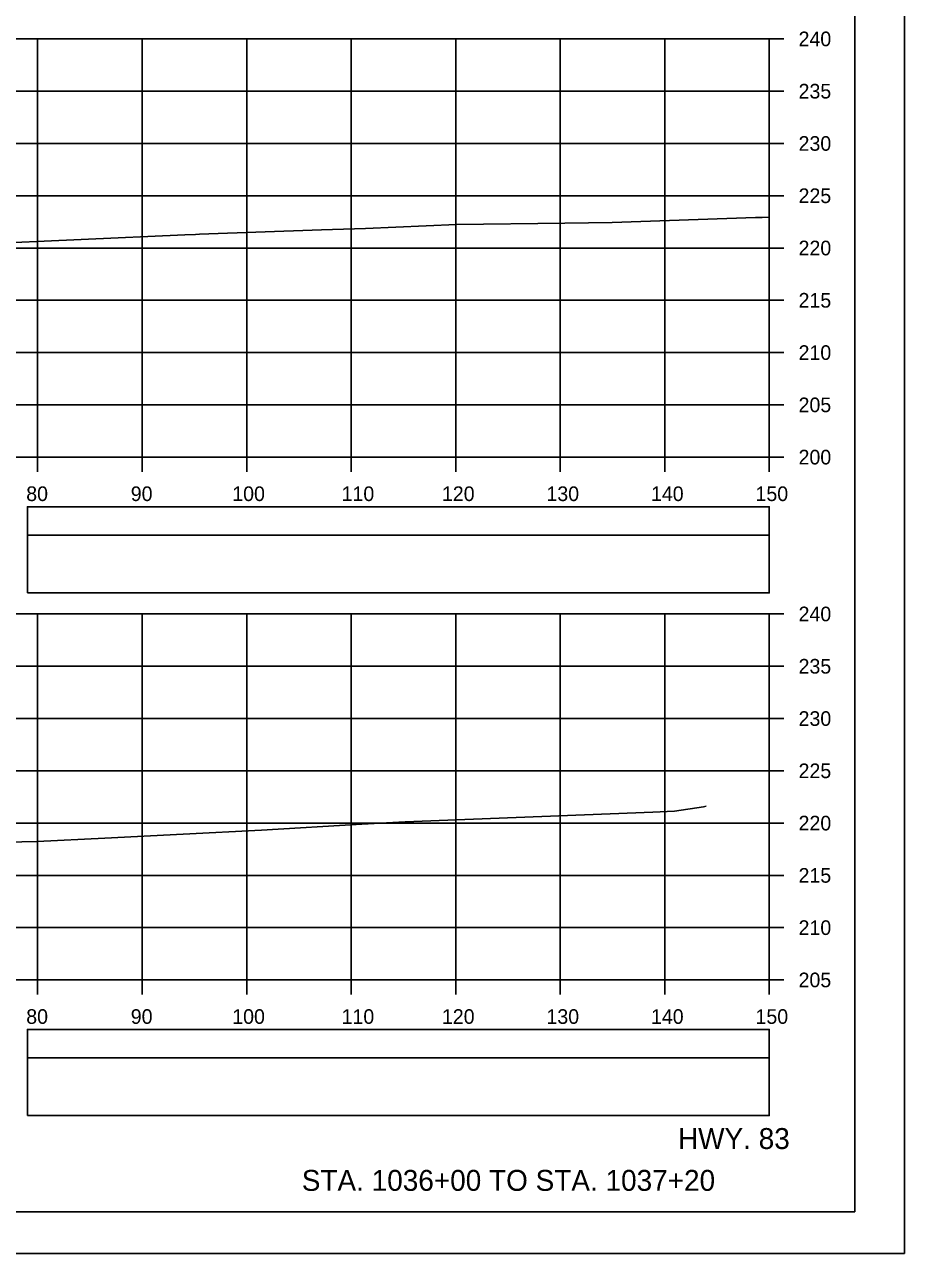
# Model space of a CAD drawing. Extents: x 1386544 to 1388153, y 379785 to 390999.
# Drawn here: x 1387438.4 to 1387522.6, y 386305.5 to 386423 of the extents above; entities that cross this region are included whole.
import ezdxf

# ---------------------------------------------------------------- set-up
doc = ezdxf.new("R2010")
doc.units = 0
for name, color, linetype in [('R_Axis', 7, 'Continuous'), ('R_Axis Annot', 7, 'Continuous'), ('R_Border', 7, 'Continuous'), ('R_Draft', 7, 'Continuous'), ('R_Exist Surface', 7, 'Continuous'), ('R_Grid', 7, 'Continuous'), ('R_No Plot', 7, 'Continuous')]:
    doc.layers.add(name, color=color, linetype=linetype)

msp = doc.modelspace()

# ---------------------------------------------------------------- linework, layer by layer
at = {"layer": 'R_Axis'}
for p, q in [((1387509.68, 386381.66), (1387509.68, 386421.66)), ((1387511.08, 386421.66), (1387509.68, 386421.66)), ((1387511.08, 386416.66), (1387509.68, 386416.66)), ((1387511.08, 386411.66), (1387509.68, 386411.66)), ((1387511.08, 386406.66), (1387509.68, 386406.66)), ((1387511.08, 386401.66), (1387509.68, 386401.66)), ((1387511.08, 386396.66), (1387509.68, 386396.66)), ((1387511.08, 386391.66), (1387509.68, 386391.66)), ((1387511.08, 386386.66), (1387509.68, 386386.66)), ((1387209.68, 386381.66), (1387509.68, 386381.66)), ((1387439.68, 386380.26), (1387439.68, 386381.66)), ((1387449.68, 386380.26), (1387449.68, 386381.66)), ((1387459.68, 386380.26), (1387459.68, 386381.66)), ((1387469.68, 386380.26), (1387469.68, 386381.66)), ((1387479.68, 386380.26), (1387479.68, 386381.66)), ((1387489.68, 386380.26), (1387489.68, 386381.66)), ((1387499.68, 386380.26), (1387499.68, 386381.66)), ((1387509.68, 386380.26), (1387509.68, 386381.66)), ((1387511.08, 386381.66), (1387509.68, 386381.66)), ((1387509.68, 386331.66), (1387509.68, 386366.66)), ((1387511.08, 386366.66), (1387509.68, 386366.66)), ((1387511.08, 386361.66), (1387509.68, 386361.66)), ((1387511.08, 386356.66), (1387509.68, 386356.66)), ((1387511.08, 386351.66), (1387509.68, 386351.66)), ((1387511.08, 386346.66), (1387509.68, 386346.66)), ((1387511.08, 386341.66), (1387509.68, 386341.66)), ((1387511.08, 386336.66), (1387509.68, 386336.66)), ((1387209.68, 386331.66), (1387509.68, 386331.66)), ((1387439.68, 386330.26), (1387439.68, 386331.66)), ((1387449.68, 386330.26), (1387449.68, 386331.66)), ((1387459.68, 386330.26), (1387459.68, 386331.66)), ((1387469.68, 386330.26), (1387469.68, 386331.66)), ((1387479.68, 386330.26), (1387479.68, 386331.66)), ((1387489.68, 386330.26), (1387489.68, 386331.66)), ((1387499.68, 386330.26), (1387499.68, 386331.66)), ((1387509.68, 386330.26), (1387509.68, 386331.66)), ((1387511.08, 386331.66), (1387509.68, 386331.66))]:
    msp.add_line(p, q, dxfattribs=at)
at = {"layer": 'R_Axis Annot'}
for points in [[(1387438.7, 386374.21), (1387509.68, 386374.21), (1387509.68, 386376.92), (1387438.7, 386376.92)], [(1387438.7, 386368.68), (1387509.68, 386368.68), (1387509.68, 386374.21), (1387438.7, 386374.21)], [(1387438.7, 386324.21), (1387509.68, 386324.21), (1387509.68, 386326.92), (1387438.7, 386326.92)], [(1387438.7, 386318.68), (1387509.68, 386318.68), (1387509.68, 386324.21), (1387438.7, 386324.21)]]:
    msp.add_lwpolyline(points, close=True, dxfattribs=at)
at = {"layer": 'R_Border'}
for q in [(1387517.86, 386514.95), (1387201.68, 386309.49)]:
    msp.add_line((1387517.86, 386309.49), q, dxfattribs=at)
at = {"layer": 'R_Exist Surface'}
for points in [[(1387433.88, 386402.02), (1387453.75, 386402.91), (1387454.78, 386402.95), (1387455.17, 386402.97), (1387466.85, 386403.4), (1387471.05, 386403.53), (1387479.75, 386403.91), (1387490.11, 386404.03), (1387494.64, 386404.09), (1387508.37, 386404.57), (1387509.01, 386404.59), (1387509.68, 386404.62)], [(1387424.85, 386344.59), (1387439.63, 386344.91), (1387446.1, 386345.22), (1387461.11, 386345.99), (1387470.69, 386346.55), (1387474.83, 386346.79), (1387498.53, 386347.72), (1387500.62, 386347.81), (1387503.37, 386348.23), (1387503.63, 386348.27)]]:
    msp.add_lwpolyline(points, dxfattribs=at)
at = {"layer": 'R_Grid'}
for p, q in [((1387209.68, 386421.66), (1387509.68, 386421.66)), ((1387439.68, 386381.66), (1387439.68, 386421.66)), ((1387449.68, 386381.66), (1387449.68, 386421.66)), ((1387459.68, 386381.66), (1387459.68, 386421.66)), ((1387469.68, 386381.66), (1387469.68, 386421.66)), ((1387479.68, 386381.66), (1387479.68, 386421.66)), ((1387489.68, 386381.66), (1387489.68, 386421.66)), ((1387499.68, 386381.66), (1387499.68, 386421.66)), ((1387509.68, 386381.66), (1387509.68, 386421.66)), ((1387209.68, 386416.66), (1387509.68, 386416.66)), ((1387209.68, 386411.66), (1387509.68, 386411.66)), ((1387209.68, 386406.66), (1387509.68, 386406.66)), ((1387209.68, 386401.66), (1387509.68, 386401.66)), ((1387209.68, 386396.66), (1387509.68, 386396.66)), ((1387209.68, 386391.66), (1387509.68, 386391.66)), ((1387209.68, 386386.66), (1387509.68, 386386.66)), ((1387209.68, 386381.66), (1387509.68, 386381.66)), ((1387209.68, 386366.66), (1387509.68, 386366.66)), ((1387439.68, 386331.66), (1387439.68, 386366.66)), ((1387449.68, 386331.66), (1387449.68, 386366.66)), ((1387459.68, 386331.66), (1387459.68, 386366.66)), ((1387469.68, 386331.66), (1387469.68, 386366.66)), ((1387479.68, 386331.66), (1387479.68, 386366.66)), ((1387489.68, 386331.66), (1387489.68, 386366.66)), ((1387499.68, 386331.66), (1387499.68, 386366.66)), ((1387509.68, 386331.66), (1387509.68, 386366.66)), ((1387209.68, 386361.66), (1387509.68, 386361.66)), ((1387209.68, 386356.66), (1387509.68, 386356.66)), ((1387209.68, 386351.66), (1387509.68, 386351.66)), ((1387209.68, 386346.66), (1387509.68, 386346.66)), ((1387209.68, 386341.66), (1387509.68, 386341.66)), ((1387209.68, 386336.66), (1387509.68, 386336.66)), ((1387209.68, 386331.66), (1387509.68, 386331.66))]:
    msp.add_line(p, q, dxfattribs=at)
at = {"layer": 'R_No Plot'}
msp.add_line((1387189.28, 386305.51), (1387522.61, 386305.51), dxfattribs=at)
for points in [[(1387189.27, 386518.84), (1387522.61, 386518.84), (1387522.61, 386305.5), (1387189.27, 386305.5)], [(1387435.6, 386514.95), (1387455.22, 386514.95), (1387455.22, 386505.07), (1387471.33, 386505.07), (1387494.53, 386505.07), (1387494.53, 386480.73), (1387517.86, 386480.73), (1387517.86, 386309.49), (1387201.68, 386309.49), (1387201.68, 386514.95)]]:
    msp.add_lwpolyline(points, close=True, dxfattribs=at)

# ---------------------------------------------------------------- texts
at = {"layer": 'R_Axis Annot'}
for s, p in [('240', (1387512.48, 386420.96)), ('235', (1387512.48, 386415.96)), ('230', (1387512.48, 386410.96)), ('225', (1387512.48, 386405.96)), ('220', (1387512.48, 386400.96)), ('215', (1387512.48, 386395.96)), ('210', (1387512.48, 386390.96)), ('205', (1387512.48, 386385.96)), ('200', (1387512.48, 386380.96)), ('80', (1387438.59, 386377.46)), ('90', (1387448.59, 386377.46)), ('100', (1387458.3, 386377.46)), ('110', (1387468.76, 386377.46)), ('120', (1387478.36, 386377.46)), ('130', (1387488.36, 386377.46)), ('140', (1387498.36, 386377.46)), ('150', (1387508.36, 386377.46)), ('240', (1387512.48, 386365.96)), ('235', (1387512.48, 386360.96)), ('230', (1387512.48, 386355.96)), ('225', (1387512.48, 386350.96)), ('220', (1387512.48, 386345.96)), ('215', (1387512.48, 386340.96)), ('210', (1387512.48, 386335.96)), ('205', (1387512.48, 386330.96)), ('80', (1387438.59, 386327.46)), ('90', (1387448.59, 386327.46)), ('100', (1387458.3, 386327.46)), ('110', (1387468.76, 386327.46)), ('120', (1387478.36, 386327.46)), ('130', (1387488.36, 386327.46)), ('140', (1387498.36, 386327.46)), ('150', (1387508.36, 386327.46))]:
    msp.add_text(s, height=1.4, dxfattribs=at).set_placement(p)
at = {"layer": 'R_Draft'}
for s, p in [('HWY. 83', (1387500.94, 386315.49)), ('STA. 1036+00 TO STA. 1037+20', (1387464.95, 386311.49))]:
    msp.add_text(s, height=2, dxfattribs=at).set_placement(p)

doc.saveas('drawing.dxf')
